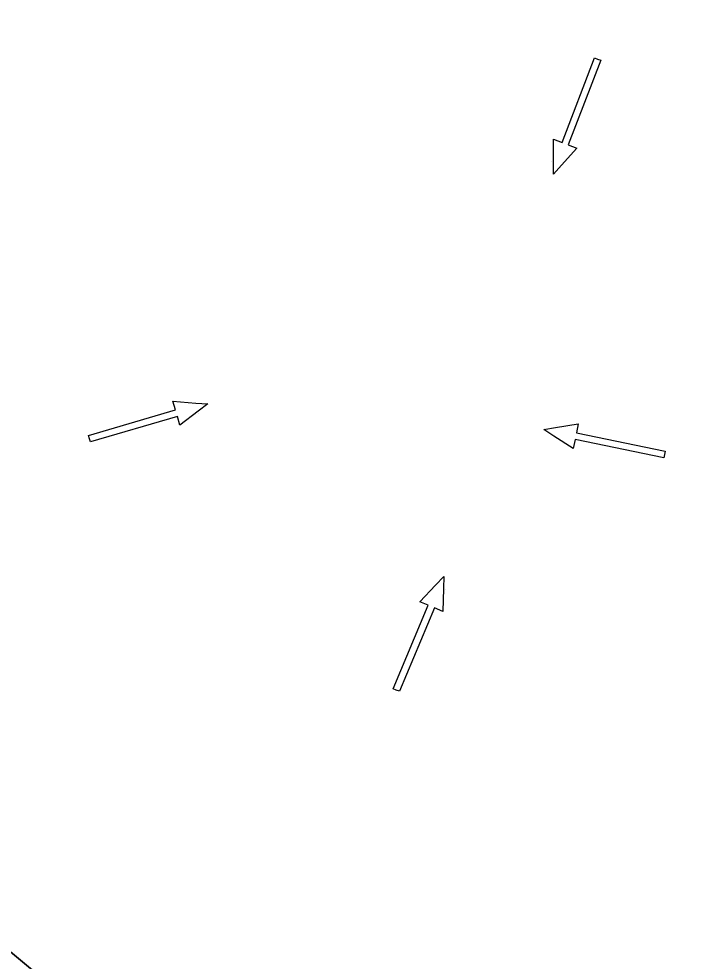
# Model space of a CAD drawing. Extents: x 465700 to 483515, y 488970 to 507540.
# Drawn here: x 475371.8 to 475631.6, y 502733.3 to 503098.7 of the extents above; entities that cross this region are included whole.
import ezdxf

# ---------------------------------------------------------------- set-up
doc = ezdxf.new("R2010")
doc.units = 0
for name, color, linetype in [('Default', 7, 'Continuous'), ('Exist Plan Preparation Drainage Flow Arrows', 7, 'Continuous'), ('Exist Plan Preparation Watershed Blue', 7, 'Continuous')]:
    doc.layers.add(name, color=color, linetype=linetype)

# ---------------------------------------------------------------- blocks, each defined once
blk = doc.blocks.new('Existing ground flow arrow')
at = {"layer": 'Default'}
blk.add_line((2.5, -4.33), (2.5, -4.33), dxfattribs=at)
blk.add_lwpolyline([(-1.29, -47.2), (-1.28, -12.53), (-4.77, -12.53), (-1.65, -4.33), (0, 0), (1.65, -4.33), (4.78, -12.53), (1.28, -12.52), (1.29, -47.19), (0, -47.2)], close=True, dxfattribs=at)

msp = doc.modelspace()

# ---------------------------------------------------------------- linework, layer by layer
at = {"layer": 'Exist Plan Preparation Watershed Blue'}
msp.add_lwpolyline([(476013.65, 502664.4), (475829.09, 502570.47), (475740.17, 502612.13), (475654.29, 502595.36), (475588.65, 502564.07), (475566.78, 502541.85), (475566.78, 502541.85), (475478.47, 502635.65), (475391.03, 502718.25), (475391.03, 502718.25), (475391.03, 502718.25), (475331.97, 502767.29), (475336.83, 502775.22), (475334.4, 502798.99), (475316.9, 502836.72), (475282.09, 502903.8), (475239.65, 503008.54), (475239.65, 503008.54), (475239.65, 503008.54), (475187.56, 503080.37), (475160.16, 503050.45), (475153.02, 503029.86), (475043.75, 503145.56)], dxfattribs=at)
msp.add_lwpolyline([(475316.56, 502741.32), (475331.97, 502767.29), (475391.03, 502718.25), (475478.47, 502635.65), (475566.78, 502541.85), (475566.78, 502541.85), (475513.5, 502501.18), (475486.93, 502540.49), (475454.53, 502584.15), (475420.9, 502626.86), (475381.61, 502672.95), (475349.43, 502707.77), (475333.14, 502724.66)], close=True, dxfattribs=at)

# ---------------------------------------------------------------- block references
at = {"layer": 'Exist Plan Preparation Drainage Flow Arrows'}
for p, xscale, yscale, rotation in [((475578.99, 503038.46), 1.012407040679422, 1.0124070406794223, 159.06876917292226), ((475444.99, 502949.37), 1.012407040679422, 1.0124070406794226, -73.6007873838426), ((475575.18, 502939.43), 1.012407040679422, 1.0124070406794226, 78.38481537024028), ((475536.53, 502882.53), 1.0124070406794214, 1.012407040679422, -22.75275821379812)]:
    msp.add_blockref('Existing ground flow arrow', p, dxfattribs=dict(at, xscale=xscale, yscale=yscale, rotation=rotation))

doc.saveas('drawing.dxf')
